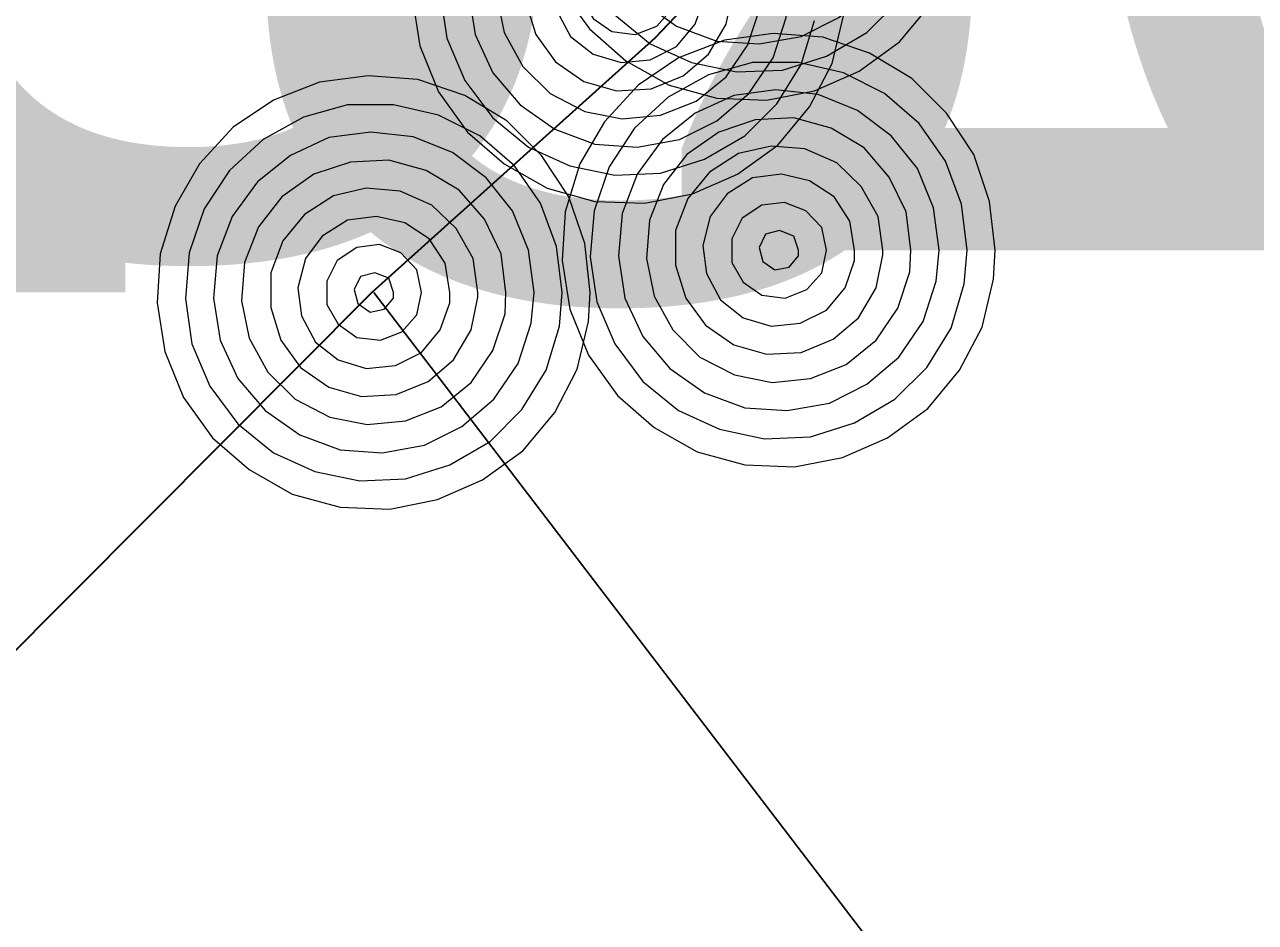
# Model space of a CAD drawing. Extents: x -873619 to -867639, y -1015082 to -1012326.
# Drawn here: x -867929.204 to -867927.891, y -1012683.518 to -1012682.56 of the extents above; entities that cross this region are included whole.
import ezdxf

# ---------------------------------------------------------------- set-up
doc = ezdxf.new("R2010")
doc.units = 0
doc.header["$LTSCALE"] = 0.44
for name, color, linetype, lineweight in [('1', 7, 'Continuous', 13), ('12', 7, 'Continuous', 13), ('3', 7, 'Continuous', 25)]:
    doc.layers.add(name, color=color, linetype=linetype, lineweight=lineweight)

msp = doc.modelspace()

# ---------------------------------------------------------------- linework, layer by layer
at = {"layer": '1', "lineweight": 35}
msp.add_lwpolyline([(-867928.158, -1012682.175), (-867928.532, -1012682.575), (-867928.834, -1012682.846), (-867929.235, -1012683.248), (-867941.259, -1012695.377), (-867959.972, -1012709.533), (-867967.543, -1012714.627), (-867970.064, -1012716.534), (-867974.611, -1012725.697)], dxfattribs=at)
at = {"layer": '1'}
for points in [[(-867928.259, -1012682.41), (-867928.265, -1012682.365), (-867928.282, -1012682.323), (-867928.31, -1012682.288), (-867928.346, -1012682.261), (-867928.388, -1012682.244), (-867928.433, -1012682.239), (-867928.478, -1012682.245), (-867928.519, -1012682.264), (-867928.554, -1012682.292), (-867928.581, -1012682.329), (-867928.597, -1012682.371), (-867928.601, -1012682.416), (-867928.594, -1012682.461), (-867928.575, -1012682.502), (-867928.546, -1012682.536), (-867928.509, -1012682.562), (-867928.466, -1012682.578), (-867928.421, -1012682.581), (-867928.376, -1012682.573), (-867928.336, -1012682.553), (-867928.302, -1012682.524), (-867928.276, -1012682.486), (-867928.262, -1012682.443)], [(-867928.389, -1012682.52), (-867928.395, -1012682.475), (-867928.412, -1012682.433), (-867928.44, -1012682.398), (-867928.476, -1012682.371), (-867928.518, -1012682.354), (-867928.563, -1012682.349), (-867928.608, -1012682.355), (-867928.649, -1012682.374), (-867928.684, -1012682.402), (-867928.711, -1012682.439), (-867928.727, -1012682.481), (-867928.731, -1012682.526), (-867928.724, -1012682.571), (-867928.705, -1012682.612), (-867928.676, -1012682.646), (-867928.639, -1012682.672), (-867928.596, -1012682.688), (-867928.551, -1012682.691), (-867928.506, -1012682.683), (-867928.466, -1012682.663), (-867928.432, -1012682.634), (-867928.406, -1012682.596), (-867928.392, -1012682.553)], [(-867928.419, -1012682.52), (-867928.424, -1012682.479), (-867928.442, -1012682.442), (-867928.469, -1012682.411), (-867928.504, -1012682.39), (-867928.544, -1012682.379), (-867928.585, -1012682.381), (-867928.624, -1012682.394), (-867928.658, -1012682.418), (-867928.683, -1012682.45), (-867928.698, -1012682.488), (-867928.701, -1012682.529), (-867928.693, -1012682.569), (-867928.673, -1012682.605), (-867928.644, -1012682.634), (-867928.607, -1012682.653), (-867928.567, -1012682.661), (-867928.526, -1012682.657), (-867928.488, -1012682.642), (-867928.456, -1012682.616), (-867928.433, -1012682.582), (-867928.42, -1012682.543)], [(-867928.449, -1012682.52), (-867928.454, -1012682.484), (-867928.472, -1012682.452), (-867928.498, -1012682.427), (-867928.532, -1012682.412), (-867928.568, -1012682.409), (-867928.603, -1012682.417), (-867928.634, -1012682.437), (-867928.657, -1012682.465), (-867928.67, -1012682.499), (-867928.67, -1012682.536), (-867928.659, -1012682.571), (-867928.638, -1012682.6), (-867928.608, -1012682.621), (-867928.573, -1012682.631), (-867928.536, -1012682.629), (-867928.502, -1012682.615), (-867928.475, -1012682.592), (-867928.456, -1012682.56), (-867928.449, -1012682.525)], [(-867928.479, -1012682.52), (-867928.484, -1012682.489), (-867928.501, -1012682.463), (-867928.527, -1012682.446), (-867928.557, -1012682.439), (-867928.588, -1012682.443), (-867928.615, -1012682.46), (-867928.633, -1012682.484), (-867928.641, -1012682.515), (-867928.637, -1012682.545), (-867928.622, -1012682.573), (-867928.598, -1012682.592), (-867928.568, -1012682.601), (-867928.537, -1012682.598), (-867928.509, -1012682.584), (-867928.489, -1012682.56), (-867928.479, -1012682.531)], [(-867928.509, -1012682.52), (-867928.514, -1012682.496), (-867928.531, -1012682.478), (-867928.554, -1012682.469), (-867928.578, -1012682.472), (-867928.599, -1012682.486), (-867928.61, -1012682.508), (-867928.61, -1012682.533), (-867928.598, -1012682.554), (-867928.578, -1012682.568), (-867928.553, -1012682.571), (-867928.53, -1012682.562), (-867928.514, -1012682.544)], [(-867928.169, -1012682.801), (-867928.175, -1012682.749), (-867928.192, -1012682.699), (-867928.221, -1012682.655), (-867928.258, -1012682.618), (-867928.303, -1012682.591), (-867928.353, -1012682.574), (-867928.406, -1012682.57), (-867928.458, -1012682.577), (-867928.507, -1012682.596), (-867928.55, -1012682.625), (-867928.586, -1012682.664), (-867928.612, -1012682.709), (-867928.628, -1012682.76), (-867928.631, -1012682.812), (-867928.623, -1012682.864), (-867928.603, -1012682.913), (-867928.572, -1012682.956), (-867928.533, -1012682.99), (-867928.487, -1012683.016), (-867928.436, -1012683.03), (-867928.383, -1012683.032), (-867928.332, -1012683.022), (-867928.284, -1012683.001), (-867928.241, -1012682.97), (-867928.207, -1012682.929), (-867928.183, -1012682.883), (-867928.171, -1012682.832)], [(-867928.199, -1012682.801), (-867928.205, -1012682.752), (-867928.222, -1012682.706), (-867928.25, -1012682.666), (-867928.287, -1012682.634), (-867928.331, -1012682.612), (-867928.379, -1012682.601), (-867928.428, -1012682.601), (-867928.475, -1012682.614), (-867928.518, -1012682.638), (-867928.554, -1012682.671), (-867928.581, -1012682.712), (-867928.597, -1012682.759), (-867928.601, -1012682.808), (-867928.594, -1012682.856), (-867928.575, -1012682.901), (-867928.545, -1012682.941), (-867928.507, -1012682.972), (-867928.463, -1012682.992), (-867928.415, -1012683.002), (-867928.366, -1012683), (-867928.319, -1012682.985), (-867928.276, -1012682.96), (-867928.242, -1012682.926), (-867928.216, -1012682.884), (-867928.202, -1012682.837)], [(-867928.601, -1012682.846), (-867928.607, -1012682.794), (-867928.624, -1012682.744), (-867928.653, -1012682.7), (-867928.69, -1012682.663), (-867928.735, -1012682.636), (-867928.785, -1012682.619), (-867928.838, -1012682.615), (-867928.89, -1012682.622), (-867928.939, -1012682.641), (-867928.982, -1012682.67), (-867929.018, -1012682.709), (-867929.044, -1012682.754), (-867929.06, -1012682.805), (-867929.063, -1012682.857), (-867929.055, -1012682.909), (-867929.035, -1012682.958), (-867929.004, -1012683.001), (-867928.965, -1012683.035), (-867928.919, -1012683.061), (-867928.868, -1012683.075), (-867928.815, -1012683.077), (-867928.764, -1012683.067), (-867928.716, -1012683.046), (-867928.673, -1012683.015), (-867928.639, -1012682.974), (-867928.615, -1012682.928), (-867928.603, -1012682.877)], [(-867928.229, -1012682.801), (-867928.235, -1012682.756), (-867928.252, -1012682.714), (-867928.28, -1012682.679), (-867928.316, -1012682.652), (-867928.358, -1012682.635), (-867928.403, -1012682.63), (-867928.448, -1012682.636), (-867928.489, -1012682.655), (-867928.524, -1012682.683), (-867928.551, -1012682.72), (-867928.567, -1012682.762), (-867928.571, -1012682.807), (-867928.564, -1012682.852), (-867928.545, -1012682.893), (-867928.516, -1012682.927), (-867928.479, -1012682.953), (-867928.436, -1012682.969), (-867928.391, -1012682.972), (-867928.346, -1012682.964), (-867928.306, -1012682.944), (-867928.272, -1012682.915), (-867928.246, -1012682.877), (-867928.232, -1012682.834)], [(-867928.631, -1012682.846), (-867928.637, -1012682.797), (-867928.654, -1012682.751), (-867928.682, -1012682.711), (-867928.719, -1012682.679), (-867928.763, -1012682.657), (-867928.811, -1012682.646), (-867928.86, -1012682.646), (-867928.907, -1012682.659), (-867928.95, -1012682.683), (-867928.986, -1012682.716), (-867929.013, -1012682.757), (-867929.029, -1012682.804), (-867929.033, -1012682.853), (-867929.026, -1012682.901), (-867929.007, -1012682.946), (-867928.977, -1012682.986), (-867928.939, -1012683.017), (-867928.895, -1012683.037), (-867928.847, -1012683.047), (-867928.798, -1012683.045), (-867928.751, -1012683.03), (-867928.708, -1012683.005), (-867928.674, -1012682.971), (-867928.648, -1012682.929), (-867928.634, -1012682.882)], [(-867928.259, -1012682.801), (-867928.264, -1012682.76), (-867928.282, -1012682.723), (-867928.309, -1012682.692), (-867928.344, -1012682.671), (-867928.384, -1012682.66), (-867928.425, -1012682.662), (-867928.464, -1012682.675), (-867928.498, -1012682.699), (-867928.523, -1012682.731), (-867928.538, -1012682.769), (-867928.541, -1012682.81), (-867928.533, -1012682.85), (-867928.513, -1012682.886), (-867928.484, -1012682.915), (-867928.447, -1012682.934), (-867928.407, -1012682.942), (-867928.366, -1012682.938), (-867928.328, -1012682.923), (-867928.296, -1012682.897), (-867928.273, -1012682.863), (-867928.26, -1012682.824)], [(-867928.661, -1012682.846), (-867928.667, -1012682.801), (-867928.684, -1012682.759), (-867928.712, -1012682.724), (-867928.748, -1012682.697), (-867928.79, -1012682.68), (-867928.835, -1012682.675), (-867928.88, -1012682.681), (-867928.921, -1012682.7), (-867928.956, -1012682.728), (-867928.983, -1012682.765), (-867928.999, -1012682.807), (-867929.003, -1012682.852), (-867928.996, -1012682.897), (-867928.977, -1012682.938), (-867928.948, -1012682.972), (-867928.911, -1012682.998), (-867928.868, -1012683.014), (-867928.823, -1012683.017), (-867928.778, -1012683.009), (-867928.738, -1012682.989), (-867928.704, -1012682.96), (-867928.678, -1012682.922), (-867928.664, -1012682.879)], [(-867928.289, -1012682.801), (-867928.294, -1012682.765), (-867928.312, -1012682.733), (-867928.338, -1012682.708), (-867928.372, -1012682.693), (-867928.408, -1012682.69), (-867928.443, -1012682.698), (-867928.474, -1012682.718), (-867928.497, -1012682.746), (-867928.51, -1012682.78), (-867928.51, -1012682.817), (-867928.499, -1012682.852), (-867928.478, -1012682.881), (-867928.448, -1012682.902), (-867928.413, -1012682.912), (-867928.376, -1012682.91), (-867928.342, -1012682.896), (-867928.315, -1012682.873), (-867928.296, -1012682.841), (-867928.289, -1012682.806)], [(-867928.691, -1012682.846), (-867928.696, -1012682.805), (-867928.714, -1012682.768), (-867928.741, -1012682.737), (-867928.776, -1012682.716), (-867928.816, -1012682.705), (-867928.857, -1012682.707), (-867928.896, -1012682.72), (-867928.93, -1012682.744), (-867928.955, -1012682.776), (-867928.97, -1012682.814), (-867928.973, -1012682.855), (-867928.965, -1012682.895), (-867928.945, -1012682.931), (-867928.916, -1012682.96), (-867928.879, -1012682.979), (-867928.839, -1012682.987), (-867928.798, -1012682.983), (-867928.76, -1012682.968), (-867928.728, -1012682.942), (-867928.705, -1012682.908), (-867928.692, -1012682.869)], [(-867928.319, -1012682.801), (-867928.324, -1012682.77), (-867928.341, -1012682.744), (-867928.367, -1012682.727), (-867928.397, -1012682.72), (-867928.428, -1012682.724), (-867928.455, -1012682.741), (-867928.473, -1012682.765), (-867928.481, -1012682.796), (-867928.477, -1012682.826), (-867928.462, -1012682.854), (-867928.438, -1012682.873), (-867928.408, -1012682.882), (-867928.377, -1012682.879), (-867928.349, -1012682.865), (-867928.329, -1012682.841), (-867928.319, -1012682.812)], [(-867928.721, -1012682.846), (-867928.726, -1012682.81), (-867928.744, -1012682.778), (-867928.77, -1012682.753), (-867928.804, -1012682.738), (-867928.84, -1012682.735), (-867928.875, -1012682.743), (-867928.906, -1012682.763), (-867928.929, -1012682.791), (-867928.942, -1012682.825), (-867928.942, -1012682.862), (-867928.931, -1012682.897), (-867928.91, -1012682.926), (-867928.88, -1012682.947), (-867928.845, -1012682.957), (-867928.808, -1012682.955), (-867928.774, -1012682.941), (-867928.747, -1012682.918), (-867928.728, -1012682.886), (-867928.721, -1012682.851)], [(-867928.349, -1012682.801), (-867928.354, -1012682.777), (-867928.371, -1012682.759), (-867928.394, -1012682.75), (-867928.418, -1012682.753), (-867928.439, -1012682.767), (-867928.45, -1012682.789), (-867928.45, -1012682.814), (-867928.438, -1012682.835), (-867928.418, -1012682.849), (-867928.393, -1012682.852), (-867928.37, -1012682.843), (-867928.354, -1012682.825)], [(-867928.751, -1012682.846), (-867928.756, -1012682.815), (-867928.773, -1012682.789), (-867928.799, -1012682.772), (-867928.829, -1012682.765), (-867928.86, -1012682.769), (-867928.887, -1012682.786), (-867928.905, -1012682.81), (-867928.913, -1012682.841), (-867928.909, -1012682.871), (-867928.894, -1012682.899), (-867928.87, -1012682.918), (-867928.84, -1012682.927), (-867928.809, -1012682.924), (-867928.781, -1012682.91), (-867928.761, -1012682.886), (-867928.751, -1012682.857)], [(-867928.379, -1012682.801), (-867928.384, -1012682.786), (-867928.399, -1012682.78), (-867928.414, -1012682.784), (-867928.421, -1012682.798), (-867928.417, -1012682.813), (-867928.404, -1012682.822), (-867928.389, -1012682.819), (-867928.379, -1012682.807)], [(-867928.781, -1012682.846), (-867928.786, -1012682.822), (-867928.803, -1012682.804), (-867928.826, -1012682.795), (-867928.85, -1012682.798), (-867928.871, -1012682.812), (-867928.882, -1012682.834), (-867928.882, -1012682.859), (-867928.87, -1012682.88), (-867928.85, -1012682.894), (-867928.825, -1012682.897), (-867928.802, -1012682.888), (-867928.786, -1012682.87)], [(-867928.811, -1012682.846), (-867928.816, -1012682.831), (-867928.831, -1012682.825), (-867928.846, -1012682.829), (-867928.853, -1012682.843), (-867928.849, -1012682.858), (-867928.836, -1012682.867), (-867928.821, -1012682.864), (-867928.811, -1012682.852)]]:
    msp.add_lwpolyline(points, close=True, dxfattribs=at)
for points in [[(-867928.761, -1012682.527), (-867928.754, -1012682.575), (-867928.735, -1012682.62), (-867928.705, -1012682.66), (-867928.667, -1012682.691), (-867928.623, -1012682.711), (-867928.575, -1012682.721), (-867928.526, -1012682.719), (-867928.479, -1012682.704), (-867928.436, -1012682.679), (-867928.402, -1012682.645), (-867928.376, -1012682.603), (-867928.362, -1012682.556)], [(-867928.633, -1012682.522), (-867928.602, -1012682.565), (-867928.563, -1012682.599), (-867928.517, -1012682.625), (-867928.466, -1012682.639), (-867928.413, -1012682.641), (-867928.362, -1012682.631), (-867928.314, -1012682.61), (-867928.271, -1012682.579), (-867928.237, -1012682.538)], [(-867928.791, -1012682.531), (-867928.783, -1012682.583), (-867928.763, -1012682.632), (-867928.732, -1012682.675), (-867928.693, -1012682.709), (-867928.647, -1012682.735), (-867928.596, -1012682.749), (-867928.543, -1012682.751), (-867928.492, -1012682.741), (-867928.444, -1012682.72), (-867928.401, -1012682.689), (-867928.367, -1012682.648), (-867928.343, -1012682.602), (-867928.331, -1012682.551)], [(-867928.575, -1012682.55), (-867928.537, -1012682.581), (-867928.493, -1012682.601), (-867928.445, -1012682.611), (-867928.396, -1012682.609), (-867928.349, -1012682.594), (-867928.306, -1012682.569), (-867928.272, -1012682.535)]]:
    msp.add_lwpolyline(points, dxfattribs=at)
at = {"layer": '12'}
for points in [[(-867928.169, -1012682.801), (-867928.175, -1012682.749), (-867928.192, -1012682.699), (-867928.221, -1012682.655), (-867928.258, -1012682.618), (-867928.303, -1012682.591), (-867928.353, -1012682.574), (-867928.406, -1012682.57), (-867928.458, -1012682.577), (-867928.507, -1012682.596), (-867928.55, -1012682.625), (-867928.586, -1012682.664), (-867928.612, -1012682.709), (-867928.628, -1012682.76), (-867928.631, -1012682.812), (-867928.623, -1012682.864), (-867928.603, -1012682.913), (-867928.572, -1012682.956), (-867928.533, -1012682.99), (-867928.487, -1012683.016), (-867928.436, -1012683.03), (-867928.383, -1012683.032), (-867928.332, -1012683.022), (-867928.284, -1012683.001), (-867928.241, -1012682.97), (-867928.207, -1012682.929), (-867928.183, -1012682.883), (-867928.171, -1012682.832)], [(-867928.199, -1012682.801), (-867928.205, -1012682.752), (-867928.222, -1012682.706), (-867928.25, -1012682.666), (-867928.287, -1012682.634), (-867928.331, -1012682.612), (-867928.379, -1012682.601), (-867928.428, -1012682.601), (-867928.475, -1012682.614), (-867928.518, -1012682.638), (-867928.554, -1012682.671), (-867928.581, -1012682.712), (-867928.597, -1012682.759), (-867928.601, -1012682.808), (-867928.594, -1012682.856), (-867928.575, -1012682.901), (-867928.545, -1012682.941), (-867928.507, -1012682.972), (-867928.463, -1012682.992), (-867928.415, -1012683.002), (-867928.366, -1012683), (-867928.319, -1012682.985), (-867928.276, -1012682.96), (-867928.242, -1012682.926), (-867928.216, -1012682.884), (-867928.202, -1012682.837)], [(-867928.229, -1012682.801), (-867928.235, -1012682.756), (-867928.252, -1012682.714), (-867928.28, -1012682.679), (-867928.316, -1012682.652), (-867928.358, -1012682.635), (-867928.403, -1012682.63), (-867928.448, -1012682.636), (-867928.489, -1012682.655), (-867928.524, -1012682.683), (-867928.551, -1012682.72), (-867928.567, -1012682.762), (-867928.571, -1012682.807), (-867928.564, -1012682.852), (-867928.545, -1012682.893), (-867928.516, -1012682.927), (-867928.479, -1012682.953), (-867928.436, -1012682.969), (-867928.391, -1012682.972), (-867928.346, -1012682.964), (-867928.306, -1012682.944), (-867928.272, -1012682.915), (-867928.246, -1012682.877), (-867928.232, -1012682.834)], [(-867928.259, -1012682.801), (-867928.264, -1012682.76), (-867928.282, -1012682.723), (-867928.309, -1012682.692), (-867928.344, -1012682.671), (-867928.384, -1012682.66), (-867928.425, -1012682.662), (-867928.464, -1012682.675), (-867928.498, -1012682.699), (-867928.523, -1012682.731), (-867928.538, -1012682.769), (-867928.541, -1012682.81), (-867928.533, -1012682.85), (-867928.513, -1012682.886), (-867928.484, -1012682.915), (-867928.447, -1012682.934), (-867928.407, -1012682.942), (-867928.366, -1012682.938), (-867928.328, -1012682.923), (-867928.296, -1012682.897), (-867928.273, -1012682.863), (-867928.26, -1012682.824)], [(-867928.289, -1012682.801), (-867928.294, -1012682.765), (-867928.312, -1012682.733), (-867928.338, -1012682.708), (-867928.372, -1012682.693), (-867928.408, -1012682.69), (-867928.443, -1012682.698), (-867928.474, -1012682.718), (-867928.497, -1012682.746), (-867928.51, -1012682.78), (-867928.51, -1012682.817), (-867928.499, -1012682.852), (-867928.478, -1012682.881), (-867928.448, -1012682.902), (-867928.413, -1012682.912), (-867928.376, -1012682.91), (-867928.342, -1012682.896), (-867928.315, -1012682.873), (-867928.296, -1012682.841), (-867928.289, -1012682.806)], [(-867928.319, -1012682.801), (-867928.324, -1012682.77), (-867928.341, -1012682.744), (-867928.367, -1012682.727), (-867928.397, -1012682.72), (-867928.428, -1012682.724), (-867928.455, -1012682.741), (-867928.473, -1012682.765), (-867928.481, -1012682.796), (-867928.477, -1012682.826), (-867928.462, -1012682.854), (-867928.438, -1012682.873), (-867928.408, -1012682.882), (-867928.377, -1012682.879), (-867928.349, -1012682.865), (-867928.329, -1012682.841), (-867928.319, -1012682.812)], [(-867928.349, -1012682.801), (-867928.354, -1012682.777), (-867928.371, -1012682.759), (-867928.394, -1012682.75), (-867928.418, -1012682.753), (-867928.439, -1012682.767), (-867928.45, -1012682.789), (-867928.45, -1012682.814), (-867928.438, -1012682.835), (-867928.418, -1012682.849), (-867928.393, -1012682.852), (-867928.37, -1012682.843), (-867928.354, -1012682.825)], [(-867928.379, -1012682.801), (-867928.384, -1012682.786), (-867928.399, -1012682.78), (-867928.414, -1012682.784), (-867928.421, -1012682.798), (-867928.417, -1012682.813), (-867928.404, -1012682.822), (-867928.389, -1012682.819), (-867928.379, -1012682.807)]]:
    msp.add_lwpolyline(points, close=True, dxfattribs=at)
at = {"layer": '3'}
msp.add_line((-867928.832, -1012682.846), (-867926.286, -1012686.174), dxfattribs=at)

# ---------------------------------------------------------------- texts
at = {"layer": '1'}
for s, p in [('404.320 ', (-867932.6, -1012682.801)), ('404.280 ', (-867933.032, -1012682.846))]:
    msp.add_text(s, height=1.2, dxfattribs=at).set_placement(p)

doc.saveas('drawing.dxf')
